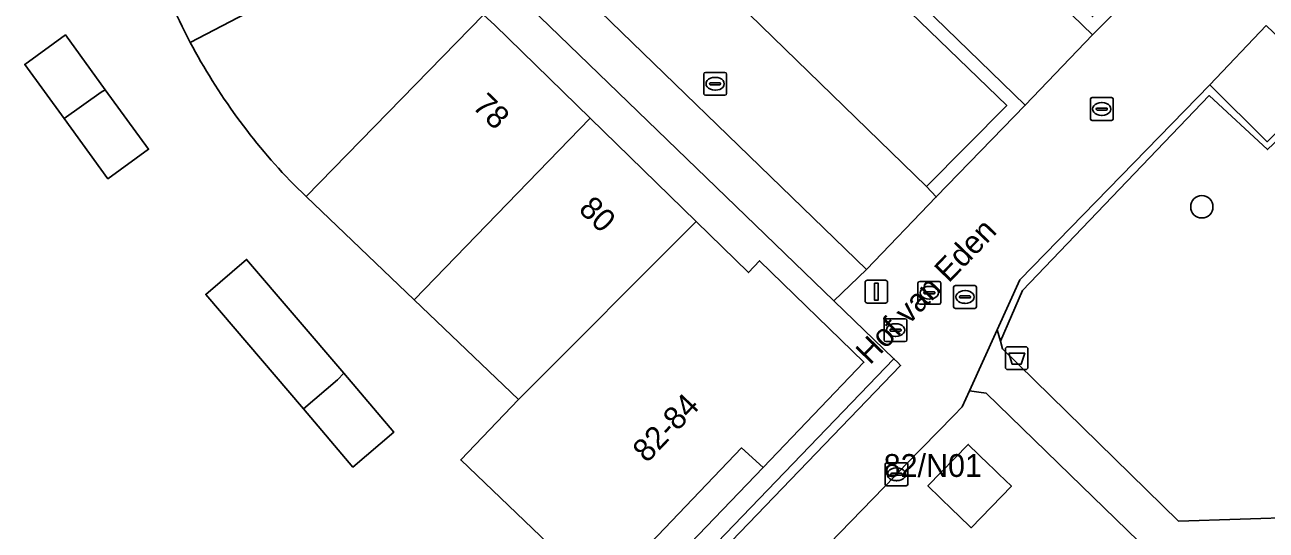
# Model space of a CAD drawing. Extents: x 160349 to 161355, y 381727 to 382854.
# Drawn here: x 160920.5 to 160974.9, y 382693.8 to 382716 of the extents above; entities that cross this region are included whole.
import ezdxf

# ---------------------------------------------------------------- set-up
doc = ezdxf.new("R2010")
doc.units = 0
for name, color, linetype in [('IMGEO_Afvalbak', 7, 'Continuous'), ('IMGEO_Boom', 7, 'Continuous'), ('IMGEO_Brandkraan', 7, 'Continuous'), ('IMGEO_Erf', 7, 'Continuous'), ('IMGEO_Grasland_overig', 7, 'Continuous'), ('IMGEO_Groenvoorziening', 7, 'Continuous'), ('IMGEO_Haag', 7, 'Continuous'), ('IMGEO_Kolk', 7, 'Continuous'), ('IMGEO_Lichtmast', 7, 'Continuous'), ('IMGEO_Openbare_ruimte_label', 7, 'Continuous'), ('IMGEO_Pand', 7, 'Continuous'), ('IMGEO_Pand_nummerreeks', 7, 'Continuous'), ('IMGEO_Parkeervlak_open', 7, 'Continuous'), ('IMGEO_Rijbaan_lokaal_open', 7, 'Continuous'), ('IMGEO_Rioolput', 7, 'Continuous'), ('IMGEO_Voetpad_halfverhard', 7, 'Continuous'), ('IMGEO_Voetpad_open', 7, 'Continuous')]:
    doc.layers.add(name, color=color, linetype=linetype)

msp = doc.modelspace()

# ---------------------------------------------------------------- linework, layer by layer
at = {"layer": 'IMGEO_Afvalbak'}
for p, q in [((160963.506, 382700.962), (160963.506, 382701.762)), ((160963.506, 382701.762), (160963.506, 382700.962)), ((160963.606, 382701.862), (160964.396, 382701.862)), ((160964.396, 382701.862), (160963.606, 382701.862)), ((160964.496, 382701.762), (160964.496, 382700.962)), ((160964.496, 382700.962), (160964.496, 382701.762)), ((160964.396, 382700.862), (160963.606, 382700.862)), ((160963.606, 382700.862), (160964.396, 382700.862))]:
    msp.add_line(p, q, dxfattribs=at)
msp.add_lwpolyline([(160963.649, 382701.576), (160964.353, 382701.576), (160964.204, 382701.106), (160963.798, 382701.106), (160963.649, 382701.576)], dxfattribs=at)
for centre, start, end in [((160963.606, 382701.762), 90, 180), ((160963.606, 382701.762), 90, 180), ((160964.396, 382701.762), 0, 90), ((160964.396, 382701.762), 360, 90), ((160963.606, 382700.962), 180, 270), ((160963.606, 382700.962), 180, 270), ((160964.396, 382700.962), 270, 0), ((160964.396, 382700.962), 270, 0)]:
    msp.add_arc(centre, 0.1, start, end, dxfattribs=at)
at = {"layer": 'IMGEO_Boom'}
msp.add_circle((160972.124, 382707.996), 0.489, dxfattribs=at)
at = {"layer": 'IMGEO_Brandkraan'}
for p, q in [((160958.259, 382703.094), (160959.111, 382703.094)), ((160958.184, 382702.168), (160958.184, 382703.02)), ((160958.443, 382702.588), (160958.443, 382702.6)), ((160958.881, 382702.551), (160958.483, 382702.551)), ((160958.486, 382702.637), (160958.884, 382702.637)), ((160958.672, 382702.874), (160958.697, 382702.874)), ((160958.927, 382702.6), (160958.927, 382702.588)), ((160959.185, 382703.02), (160959.185, 382702.168)), ((160959.111, 382702.094), (160958.259, 382702.094)), ((160958.695, 382702.314), (160958.67, 382702.314))]:
    msp.add_line(p, q, dxfattribs=at)
for points in [[(160958.259, 382703.094), (160959.111, 382703.094)], [(160958.184, 382702.168), (160958.184, 382703.02)], [(160959.185, 382703.02), (160959.185, 382702.168)], [(160959.111, 382702.094), (160958.259, 382702.094)]]:
    msp.add_lwpolyline(points, dxfattribs=at)
for centre, radius, start, end in [((160958.261, 382703.018), 0.0765, 91.552, 178.448), ((160958.261, 382703.018), 0.0765, 91.552, 178.448), ((160959.109, 382703.018), 0.0765, 1.552, 88.448), ((160959.109, 382703.018), 0.0765, 1.552, 88.448), ((160958.483, 382702.597), 0.0403, 85.8775, 175.7526), ((160958.48, 382702.587), 0.0366, 178.938, 274.7102), ((160958.884, 382702.594), 0.043, 264.8664, 352.4533), ((160958.888, 382702.599), 0.0386, 1.7309, 96.639), ((160958.261, 382702.17), 0.0765, 181.552, 268.448), ((160958.261, 382702.17), 0.0765, 181.552, 268.448), ((160959.109, 382702.17), 0.0765, 271.552, 358.448), ((160959.109, 382702.17), 0.0765, 271.552, 358.448)]:
    msp.add_arc(centre, radius, start, end, dxfattribs=at)
for centre, major_axis, ratio, start_param, end_param in [((160958.671, 382702.594), (-0.387, 0.002), 0.722429, 4.712389, 7.853982), ((160958.696, 382702.594), (-0.39, 0.002), 0.717154, 1.570796, 4.712389)]:
    msp.add_ellipse(centre, major_axis=major_axis, ratio=ratio, start_param=start_param, end_param=end_param, dxfattribs=at)
at = {"layer": 'IMGEO_Erf'}
for points in [[(160940.607, 382716.4), (160941.107, 382715.949), (160945.282, 382711.884), (160949.939, 382707.348), (160952.235, 382705.112), (160952.719, 382705.634), (160957.296, 382701.184), (160952.874, 382696.572), (160947.91, 382691.403), (160943.87, 382687.28), (160945.96, 382687.606), (160946.077, 382687.728), (160945.894, 382687.864), (160945.735, 382687.979), (160950.003, 382692.382), (160950.047, 382692.308), (160950.225, 382692.034), (160951.13, 382692.974), (160950.863, 382693.289), (160958.611, 382701.338), (160955.996, 382703.862), (160955.975, 382703.882), (160942.21, 382717.17)], [(160944.846, 382691.899), (160939.606, 382696.909), (160942.136, 382699.555), (160937.569, 382703.921), (160932.834, 382708.449), (160932.277, 382708.981)]]:
    msp.add_lwpolyline(points, dxfattribs=at)
for points in [[(160924.013, 382713.124), (160925.911, 382710.518), (160924.131, 382709.222), (160922.204, 382711.868), (160920.484, 382714.231), (160922.264, 382715.527)], [(160936.675, 382698.128), (160934.88, 382696.595), (160932.707, 382699.138), (160928.42, 382704.158), (160930.215, 382705.691), (160934.478, 382700.7)]]:
    msp.add_lwpolyline(points, close=True, dxfattribs=at)
for centre, radius, start, end in [((160951.493, 382727.746), 26.86, 189.8784, 207.855), ((160951.447, 382727.719), 26.807, 207.851, 224.3483)]:
    msp.add_arc(centre, radius, start, end, dxfattribs=at)
at = {"layer": 'IMGEO_Grasland_overig'}
msp.add_lwpolyline([(160958.909, 382701.05), (160958.782, 382701.173), (160958.611, 382701.338), (160950.863, 382693.289), (160951.13, 382692.974)], close=True, dxfattribs=at)
at = {"layer": 'IMGEO_Groenvoorziening'}
for points in [[(160970.822, 382719.92), (160967.322, 382716.326), (160953.773, 382729.376), (160957.295, 382732.983), (160957.071, 382733.252), (160956.872, 382733.445), (160952.947, 382729.427), (160967.322, 382715.524), (160971.268, 382719.504)], [(160964.379, 382712.447), (160949.995, 382726.394), (160946.094, 382722.382), (160946.426, 382722.066), (160946.577, 382721.975), (160950.004, 382725.52), (160963.562, 382712.435), (160960.05, 382708.879), (160960.475, 382708.43)], [(160987.923, 382703.514), (160977.564, 382713.438), (160974.994, 382710.849), (160972.472, 382713.339), (160964.14, 382704.79), (160963.145, 382702.6), (160963.286, 382702.113), (160964.255, 382704.325), (160972.448, 382712.87), (160974.998, 382710.501), (160977.647, 382713.006), (160993.335, 382697.901), (160993.555, 382698.12)], [(160993.335, 382697.901), (160977.647, 382713.006), (160974.998, 382710.501), (160972.448, 382712.87), (160964.255, 382704.325), (160963.286, 382702.113), (160963.383, 382701.778), (160971.093, 382694.228), (160976.51, 382694.397), (160976.819, 382694.923), (160977.244, 382695.419), (160977.752, 382695.829), (160978.327, 382696.14), (160978.948, 382696.34), (160979.596, 382696.423), (160980.248, 382696.387), (160980.883, 382696.232), (160981.478, 382695.964), (160982.015, 382695.592), (160982.475, 382695.128), (160982.842, 382694.588), (160990.813, 382694.775), (160991.356, 382695.766), (160992.07, 382696.642)], [(160961.443, 382694.475), (160961.189, 382694.721), (160960.103, 382695.772), (160961.874, 382697.583), (160962.792, 382696.695), (160962.951, 382696.541), (160963.213, 382696.287), (160963.766, 382695.752), (160962.004, 382693.933)]]:
    msp.add_lwpolyline(points, close=True, dxfattribs=at)
msp.add_lwpolyline([(160970.341, 382692.385), (160966.341, 382696.259), (160962.659, 382699.825), (160962.345, 382699.874), (160961.935, 382699.938), (160961.612, 382699.227), (160961.247, 382698.854), (160959.143, 382696.701), (160958.649, 382696.195), (160953.852, 382691.254)], dxfattribs=at)
at = {"layer": 'IMGEO_Haag'}
for points in [[(160970.822, 382719.92), (160967.322, 382716.326), (160953.773, 382729.376), (160957.295, 382732.983), (160957.071, 382733.252), (160956.872, 382733.445), (160952.947, 382729.427), (160967.322, 382715.524), (160971.268, 382719.504)], [(160964.379, 382712.447), (160949.995, 382726.394), (160946.094, 382722.382), (160946.426, 382722.066), (160946.577, 382721.975), (160950.004, 382725.52), (160963.562, 382712.435), (160960.05, 382708.879), (160960.475, 382708.43)], [(160987.923, 382703.514), (160977.564, 382713.438), (160974.994, 382710.849), (160972.472, 382713.339), (160964.14, 382704.79), (160963.145, 382702.6), (160963.286, 382702.113), (160964.255, 382704.325), (160972.448, 382712.87), (160974.998, 382710.501), (160977.647, 382713.006), (160993.335, 382697.901), (160993.555, 382698.12)], [(160951.13, 382692.974), (160958.909, 382701.05), (160958.782, 382701.173), (160958.611, 382701.338), (160950.863, 382693.289)]]:
    msp.add_lwpolyline(points, close=True, dxfattribs=at)
at = {"layer": 'IMGEO_Kolk'}
for p, q in [((160950.27, 382712.959), (160950.27, 382713.811)), ((160950.345, 382713.885), (160951.197, 382713.885)), ((160950.758, 382713.665), (160950.783, 382713.665)), ((160951.271, 382713.811), (160951.271, 382712.959)), ((160950.529, 382713.379), (160950.529, 382713.391)), ((160950.967, 382713.342), (160950.569, 382713.342)), ((160950.572, 382713.428), (160950.97, 382713.428)), ((160950.781, 382713.105), (160950.756, 382713.105)), ((160951.013, 382713.391), (160951.013, 382713.379)), ((160951.197, 382712.885), (160950.345, 382712.885)), ((160967.234, 382711.853), (160967.234, 382712.705)), ((160967.309, 382712.779), (160968.161, 382712.779)), ((160967.722, 382712.559), (160967.747, 382712.559)), ((160968.235, 382712.705), (160968.235, 382711.853)), ((160967.493, 382712.273), (160967.493, 382712.285)), ((160967.931, 382712.236), (160967.533, 382712.236)), ((160967.536, 382712.322), (160967.934, 382712.322)), ((160967.745, 382711.999), (160967.72, 382711.999)), ((160967.977, 382712.285), (160967.977, 382712.273)), ((160968.161, 382711.779), (160967.309, 382711.779)), ((160959.745, 382704.729), (160960.597, 382704.729)), ((160959.67, 382703.803), (160959.67, 382704.655)), ((160959.929, 382704.223), (160959.929, 382704.235)), ((160960.367, 382704.186), (160959.969, 382704.186)), ((160959.972, 382704.272), (160960.37, 382704.272)), ((160960.158, 382704.509), (160960.183, 382704.509)), ((160960.413, 382704.235), (160960.413, 382704.223)), ((160960.671, 382704.655), (160960.671, 382703.803)), ((160960.597, 382703.729), (160959.745, 382703.729)), ((160960.181, 382703.949), (160960.156, 382703.949)), ((160958.227, 382695.851), (160958.227, 382696.703)), ((160958.302, 382696.777), (160959.154, 382696.777)), ((160958.715, 382696.557), (160958.74, 382696.557)), ((160959.228, 382696.703), (160959.228, 382695.851)), ((160958.486, 382696.271), (160958.486, 382696.283)), ((160958.924, 382696.234), (160958.526, 382696.234)), ((160958.529, 382696.32), (160958.927, 382696.32)), ((160958.97, 382696.283), (160958.97, 382696.271)), ((160959.154, 382695.777), (160958.302, 382695.777)), ((160958.738, 382695.997), (160958.713, 382695.997))]:
    msp.add_line(p, q, dxfattribs=at)
for points in [[(160950.27, 382712.959), (160950.27, 382713.811)], [(160950.345, 382713.885), (160951.197, 382713.885)], [(160951.271, 382713.811), (160951.271, 382712.959)], [(160951.197, 382712.885), (160950.345, 382712.885)], [(160967.234, 382711.853), (160967.234, 382712.705)], [(160967.309, 382712.779), (160968.161, 382712.779)], [(160968.235, 382712.705), (160968.235, 382711.853)], [(160968.161, 382711.779), (160967.309, 382711.779)], [(160959.745, 382704.729), (160960.597, 382704.729)], [(160959.67, 382703.803), (160959.67, 382704.655)], [(160960.671, 382704.655), (160960.671, 382703.803)], [(160960.597, 382703.729), (160959.745, 382703.729)], [(160958.227, 382695.851), (160958.227, 382696.703)], [(160958.302, 382696.777), (160959.154, 382696.777)], [(160959.228, 382696.703), (160959.228, 382695.851)], [(160959.154, 382695.777), (160958.302, 382695.777)]]:
    msp.add_lwpolyline(points, dxfattribs=at)
for centre, radius, start, end in [((160950.347, 382713.809), 0.0765, 91.552, 178.448), ((160950.347, 382713.809), 0.0765, 91.552, 178.448), ((160951.195, 382713.809), 0.0765, 1.552, 88.448), ((160951.195, 382713.809), 0.0765, 1.552, 88.448), ((160950.347, 382712.961), 0.0765, 181.552, 268.448), ((160950.347, 382712.961), 0.0765, 181.552, 268.448), ((160950.569, 382713.388), 0.0403, 85.8775, 175.7526), ((160950.566, 382713.378), 0.0366, 178.938, 274.7102), ((160950.97, 382713.385), 0.043, 264.8664, 352.4533), ((160950.974, 382713.39), 0.0386, 1.7309, 96.639), ((160951.195, 382712.961), 0.0765, 271.552, 358.448), ((160951.195, 382712.961), 0.0765, 271.552, 358.448), ((160967.311, 382712.703), 0.0765, 91.552, 178.448), ((160967.311, 382712.703), 0.0765, 91.552, 178.448), ((160968.159, 382712.703), 0.0765, 1.552, 88.448), ((160968.159, 382712.703), 0.0765, 1.552, 88.448), ((160967.311, 382711.855), 0.0765, 181.552, 268.448), ((160967.311, 382711.855), 0.0765, 181.552, 268.448), ((160967.533, 382712.282), 0.0403, 85.8775, 175.7526), ((160967.53, 382712.272), 0.0366, 178.938, 274.7102), ((160967.934, 382712.279), 0.043, 264.8664, 352.4533), ((160967.938, 382712.284), 0.0386, 1.7309, 96.639), ((160968.159, 382711.855), 0.0765, 271.552, 358.448), ((160968.159, 382711.855), 0.0765, 271.552, 358.448), ((160959.747, 382704.653), 0.0765, 91.552, 178.448), ((160959.747, 382704.653), 0.0765, 91.552, 178.448), ((160960.595, 382704.653), 0.0765, 1.552, 88.448), ((160960.595, 382704.653), 0.0765, 1.552, 88.448), ((160959.969, 382704.232), 0.0403, 85.8775, 175.7526), ((160959.966, 382704.222), 0.0366, 178.938, 274.7102), ((160960.37, 382704.229), 0.043, 264.8664, 352.4533), ((160960.374, 382704.234), 0.0386, 1.7309, 96.639), ((160959.747, 382703.805), 0.0765, 181.552, 268.448), ((160959.747, 382703.805), 0.0765, 181.552, 268.448), ((160960.595, 382703.805), 0.0765, 271.552, 358.448), ((160960.595, 382703.805), 0.0765, 271.552, 358.448), ((160958.304, 382696.701), 0.0765, 91.552, 178.448), ((160958.304, 382696.701), 0.0765, 91.552, 178.448), ((160959.152, 382696.701), 0.0765, 1.552, 88.448), ((160959.152, 382696.701), 0.0765, 1.552, 88.448), ((160958.526, 382696.28), 0.0403, 85.8775, 175.7526), ((160958.523, 382696.27), 0.0366, 178.938, 274.7102), ((160958.927, 382696.277), 0.043, 264.8664, 352.4533), ((160958.931, 382696.282), 0.0386, 1.7309, 96.639), ((160958.304, 382695.853), 0.0765, 181.552, 268.448), ((160958.304, 382695.853), 0.0765, 181.552, 268.448), ((160959.152, 382695.853), 0.0765, 271.552, 358.448), ((160959.152, 382695.853), 0.0765, 271.552, 358.448)]:
    msp.add_arc(centre, radius, start, end, dxfattribs=at)
for centre, major_axis, ratio, start_param, end_param in [((160950.757, 382713.385), (-0.387, 0.002), 0.722429, 4.712389, 7.853982), ((160950.782, 382713.385), (-0.39, 0.002), 0.717154, 1.570796, 4.712389), ((160967.721, 382712.279), (-0.387, 0.002), 0.722429, 4.712389, 7.853982), ((160967.746, 382712.279), (-0.39, 0.002), 0.717154, 1.570796, 4.712389), ((160960.157, 382704.229), (-0.387, 0.002), 0.722429, 4.712389, 7.853982), ((160960.182, 382704.229), (-0.39, 0.002), 0.717154, 1.570796, 4.712389), ((160958.714, 382696.277), (-0.387, 0.002), 0.722429, 4.712389, 7.853982), ((160958.739, 382696.277), (-0.39, 0.002), 0.717154, 1.570796, 4.712389)]:
    msp.add_ellipse(centre, major_axis=major_axis, ratio=ratio, start_param=start_param, end_param=end_param, dxfattribs=at)
at = {"layer": 'IMGEO_Lichtmast'}
for p, q in [((160957.449, 382704.778), (160958.239, 382704.778)), ((160958.239, 382704.778), (160957.449, 382704.778)), ((160957.349, 382703.878), (160957.349, 382704.678)), ((160957.349, 382704.678), (160957.349, 382703.878)), ((160958.339, 382704.678), (160958.339, 382703.878)), ((160958.339, 382703.878), (160958.339, 382704.678)), ((160958.239, 382703.778), (160957.449, 382703.778)), ((160957.449, 382703.778), (160958.239, 382703.778))]:
    msp.add_line(p, q, dxfattribs=at)
msp.add_lwpolyline([(160957.769, 382704.653), (160957.919, 382704.653), (160957.919, 382703.903), (160957.769, 382703.903), (160957.769, 382704.653)], dxfattribs=at)
for centre, start, end in [((160957.449, 382704.678), 90, 180), ((160957.449, 382704.678), 90, 180), ((160958.239, 382704.678), 0, 90), ((160958.239, 382704.678), 360, 90), ((160957.449, 382703.878), 180, 270), ((160957.449, 382703.878), 180, 270), ((160958.239, 382703.878), 270, 0), ((160958.239, 382703.878), 270, 0)]:
    msp.add_arc(centre, 0.1, start, end, dxfattribs=at)
at = {"layer": 'IMGEO_Pand'}
for points in [[(160927.745, 382715.196), (160937.595, 382720.332)], [(160937.595, 382720.332), (160927.745, 382715.196)], [(160932.277, 382708.981), (160932.834, 382708.449), (160940.607, 382716.4)]]:
    msp.add_lwpolyline(points, dxfattribs=at)
for points in [[(160945.282, 382711.884), (160941.107, 382715.949), (160940.607, 382716.4), (160932.834, 382708.449), (160937.569, 382703.921)], [(160924.013, 382713.124), (160922.264, 382715.527), (160920.484, 382714.231), (160922.204, 382711.868), (160923.834, 382713.025)], [(160924.013, 382713.124), (160923.834, 382713.025), (160922.204, 382711.868), (160924.131, 382709.222), (160925.911, 382710.518)], [(160937.569, 382703.921), (160942.136, 382699.555), (160949.939, 382707.348), (160945.282, 382711.884)], [(160942.136, 382699.555), (160939.606, 382696.909), (160944.846, 382691.899), (160941.39, 382688.284), (160942.751, 382686.982), (160943.178, 382686.574), (160943.87, 382687.28), (160947.91, 382691.403), (160947.033, 382692.303), (160951.923, 382697.434), (160952.874, 382696.572), (160957.296, 382701.184), (160952.719, 382705.634), (160952.235, 382705.112), (160949.939, 382707.348)], [(160934.478, 382700.7), (160930.215, 382705.691), (160928.42, 382704.158), (160932.707, 382699.138), (160934.206, 382700.416)], [(160934.478, 382700.7), (160934.206, 382700.416), (160932.707, 382699.138), (160934.88, 382696.595), (160936.675, 382698.128)], [(160960.103, 382695.772), (160961.189, 382694.721), (160961.443, 382694.475), (160962.004, 382693.933), (160963.766, 382695.752), (160963.213, 382696.287), (160962.951, 382696.541), (160962.792, 382696.695), (160961.874, 382697.583)]]:
    msp.add_lwpolyline(points, close=True, dxfattribs=at)
for centre, radius, start, end in [((160951.493, 382727.746), 26.86, 189.8784, 207.855), ((160951.447, 382727.719), 26.807, 207.851, 224.3483)]:
    msp.add_arc(centre, radius, start, end, dxfattribs=at)
at = {"layer": 'IMGEO_Parkeervlak_open'}
msp.add_lwpolyline([(160960.05, 382708.879), (160963.562, 382712.435), (160950.004, 382725.52), (160946.577, 382721.975)], close=True, dxfattribs=at)
at = {"layer": 'IMGEO_Rijbaan_lokaal_open'}
msp.add_lwpolyline([(160942.913, 382719.279), (160957.406, 382705.247), (160960.475, 382708.43), (160960.05, 382708.879), (160946.577, 382721.975), (160946.426, 382722.066), (160946.094, 382722.382), (160945.196, 382723.477)], dxfattribs=at)
at = {"layer": 'IMGEO_Rioolput'}
for p, q in [((160961.235, 382703.62), (160961.235, 382704.472)), ((160961.31, 382704.546), (160962.162, 382704.546)), ((160961.723, 382704.326), (160961.748, 382704.326)), ((160962.236, 382704.472), (160962.236, 382703.62)), ((160961.494, 382704.04), (160961.494, 382704.052)), ((160961.932, 382704.003), (160961.534, 382704.003)), ((160961.537, 382704.089), (160961.935, 382704.089)), ((160961.746, 382703.766), (160961.721, 382703.766)), ((160961.978, 382704.052), (160961.978, 382704.04)), ((160962.162, 382703.546), (160961.31, 382703.546))]:
    msp.add_line(p, q, dxfattribs=at)
for points in [[(160961.235, 382703.62), (160961.235, 382704.472)], [(160961.31, 382704.546), (160962.162, 382704.546)], [(160962.236, 382704.472), (160962.236, 382703.62)], [(160962.162, 382703.546), (160961.31, 382703.546)]]:
    msp.add_lwpolyline(points, dxfattribs=at)
for centre, radius, start, end in [((160961.312, 382704.47), 0.0765, 91.552, 178.448), ((160961.312, 382704.47), 0.0765, 91.552, 178.448), ((160962.16, 382704.47), 0.0765, 1.552, 88.448), ((160962.16, 382704.47), 0.0765, 1.552, 88.448), ((160961.534, 382704.049), 0.0403, 85.8775, 175.7526), ((160961.531, 382704.039), 0.0366, 178.938, 274.7102), ((160961.935, 382704.046), 0.043, 264.8664, 352.4533), ((160961.939, 382704.051), 0.0386, 1.7309, 96.639), ((160961.312, 382703.622), 0.0765, 181.552, 268.448), ((160961.312, 382703.622), 0.0765, 181.552, 268.448), ((160962.16, 382703.622), 0.0765, 271.552, 358.448), ((160962.16, 382703.622), 0.0765, 271.552, 358.448)]:
    msp.add_arc(centre, radius, start, end, dxfattribs=at)
for centre, major_axis, ratio, start_param, end_param in [((160961.722, 382704.046), (-0.387, 0.002), 0.722429, 4.712389, 7.853982), ((160961.747, 382704.046), (-0.39, 0.002), 0.717154, 1.570796, 4.712389)]:
    msp.add_ellipse(centre, major_axis=major_axis, ratio=ratio, start_param=start_param, end_param=end_param, dxfattribs=at)
at = {"layer": 'IMGEO_Voetpad_halfverhard'}
msp.add_lwpolyline([(160976.51, 382694.397), (160971.093, 382694.228), (160963.383, 382701.778), (160963.286, 382702.113), (160963.145, 382702.6), (160961.935, 382699.938), (160962.345, 382699.874), (160962.659, 382699.825), (160966.341, 382696.259), (160970.341, 382692.385)], dxfattribs=at)
at = {"layer": 'IMGEO_Voetpad_open'}
for points in [[(160945.733, 382723.899), (160945.196, 382723.477), (160946.094, 382722.382), (160949.995, 382726.394), (160964.379, 382712.447), (160967.322, 382715.524), (160952.947, 382729.427)], [(160975.766, 382724.052), (160974.391, 382722.665), (160971.268, 382719.504), (160967.322, 382715.524), (160964.379, 382712.447), (160960.475, 382708.43), (160957.406, 382705.247), (160955.975, 382703.882), (160955.996, 382703.862), (160958.611, 382701.338), (160958.782, 382701.173), (160958.909, 382701.05), (160951.13, 382692.974)], [(160942.21, 382717.17), (160955.975, 382703.882), (160957.406, 382705.247), (160942.913, 382719.279)], [(160953.852, 382691.254), (160958.649, 382696.195), (160959.143, 382696.701), (160961.247, 382698.854), (160961.612, 382699.227), (160961.935, 382699.938), (160963.145, 382702.6), (160964.14, 382704.79), (160972.472, 382713.339), (160974.951, 382715.94)]]:
    msp.add_lwpolyline(points, dxfattribs=at)
for points in [[(160974.951, 382715.94), (160972.472, 382713.339), (160974.994, 382710.849), (160977.564, 382713.438)], [(160952.874, 382696.572), (160951.923, 382697.434), (160947.033, 382692.303), (160947.91, 382691.403)]]:
    msp.add_lwpolyline(points, close=True, dxfattribs=at)

# ---------------------------------------------------------------- texts
at = {"layer": 'IMGEO_Openbare_ruimte_label'}
msp.add_text('Hof van Eden', height=1, rotation=46.1344, dxfattribs=at).set_placement((160957.568, 382701.037))
at = {"layer": 'IMGEO_Pand_nummerreeks'}
for s, rotation, p in [('78', 315.9911, (160940.075, 382712.352)), ('80', 315.759, (160944.734, 382707.838)), ('82-84', 46.3777, (160947.78, 382696.74))]:
    msp.add_text(s, height=1, rotation=rotation, dxfattribs=at).set_placement(p)
msp.add_text('82/N01', height=1, dxfattribs=at).set_placement((160958.164, 382696.161))

doc.saveas('drawing.dxf')
